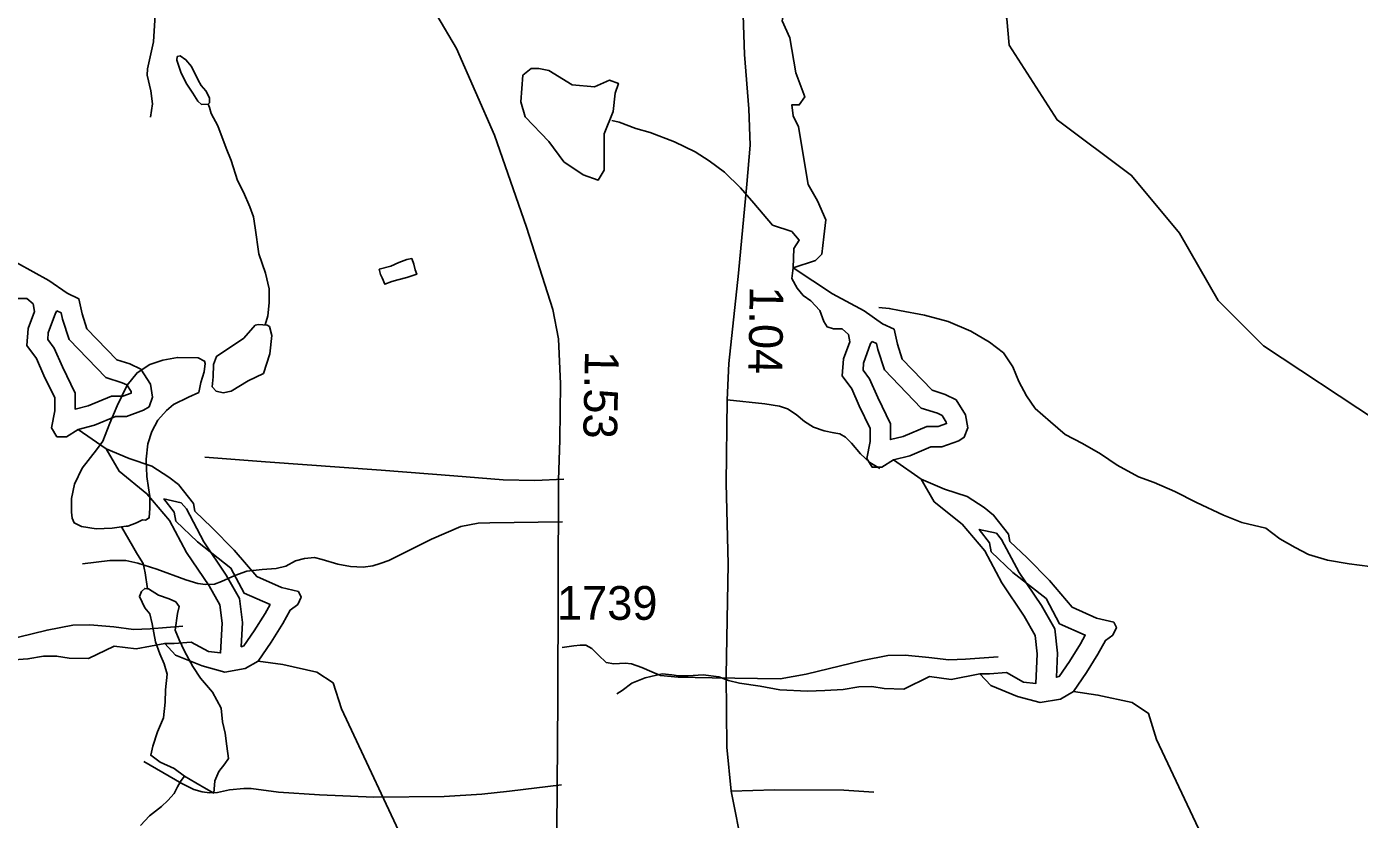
# Model space of a CAD drawing. Extents: x 2169602 to 2449496, y 721995 to 810662.
# Drawn here: x 2439632 to 2444562, y 781539 to 784472 of the extents above; entities that cross this region are included whole.
import ezdxf

# ---------------------------------------------------------------- set-up
doc = ezdxf.new("R2010")
doc.units = 0
doc.layers.add('Default', color=7, linetype='Continuous')

msp = doc.modelspace()

# ---------------------------------------------------------------- linework, layer by layer
at = {"layer": 'Default'}
for p, q in [((2439822.1, 782982.1), (2439925.6, 782910.2)), ((2442837.9, 782869.3), (2442941.4, 782797.4))]:
    msp.add_line(p, q, dxfattribs=at)
for points in [[(2440940.6, 787470.2), (2440953.2, 786840.7), (2440975.9, 785827.6), (2441005.6, 785483.6), (2440993.6, 785278.9), (2441008.7, 785029.1), (2441027.2, 784898.4), (2441038.5, 784856.4), (2441094.5, 784651.9), (2441148.7, 784515), (2441222.5, 784391.1), (2441361.9, 784070.3), (2441480.5, 783729.7), (2441578.1, 783426.1), (2441599.1, 783317.2), (2441606.7, 783150.6), (2441604.1, 782943.7), (2441599.1, 782793.6), (2441596.6, 781983.7), (2441589, 781012.3), (2441548.1, 780247.9), (2441535.9, 779511.3)], [(2441047.8, 784870.6), (2440727.5, 784875.9), (2440384.7, 784886.4), (2440321.5, 784885.1), (2440296.4, 784875.9), (2440267.4, 784856.1), (2440227.9, 784810), (2440187, 784783.6), (2440142.2, 784755.9), (2440117.1, 784725.6), (2440100, 784684.7), (2440096.1, 784649.1), (2440107.9, 784535.8), (2440101.3, 784415.8), (2440078.9, 784315.6), (2440077.6, 784293.2), (2440090.8, 784235.2), (2440097.4, 784186.5), (2440089.5, 784137.7)], [(2442467, 783579.6), (2442550.3, 783607.3), (2442573, 783630), (2442580.6, 783694.4), (2442588.2, 783757.4), (2442557.9, 783828.1), (2442522.6, 783888.6), (2442487.2, 784101.8), (2442467, 784142.2), (2442462, 784182.6), (2442489.8, 784182.6), (2442509.9, 784212.9), (2442477.1, 784301.2), (2442454.4, 784431.1), (2442426.7, 784494.2), (2442439.3, 784554.7), (2442411.5, 784610.2), (2442356, 784693.5), (2442310.6, 784761.6), (2442282.9, 784852.5)], [(2442309.6, 784803.2), (2442298.3, 784663.7), (2442281.9, 784514.9), (2442287.1, 784368.7), (2442303.5, 784168.7), (2442308.6, 784034.3), (2442296.3, 783889.2), (2442264.5, 783559.9), (2442229.7, 783225.9), (2442222.8, 783091.4), (2442219.9, 782782.8), (2442226.8, 782482.8), (2442219.9, 782072.5), (2442221.6, 781806.4), (2442237.7, 781643.2), (2442280.8, 781426.5)], [(2444885.2, 782739.9), (2444625.2, 783014.2), (2444207.1, 783291.6), (2444039.1, 783459.1), (2443896.2, 783708), (2443719.3, 783921.6), (2443443.3, 784127.3), (2443266.1, 784403.2), (2443257.3, 784501.8), (2443200, 784659.4)], [(2440303.5, 784185.7), (2440308.1, 784190.4), (2440308.4, 784208.7), (2440294.2, 784234.3), (2440278, 784254.6), (2440266.1, 784274.3), (2440241.7, 784324.2), (2440221.2, 784350), (2440199.5, 784363.8), (2440189.2, 784361.7), (2440187.4, 784347.8), (2440204, 784299.9), (2440224.1, 784259.9), (2440246.6, 784226.1), (2440264.5, 784196.2), (2440278.6, 784184.4), (2440303.5, 784185.7)], [(2440303.5, 784185.7), (2440308.6, 784172.5), (2440314.7, 784150.5), (2440338.9, 784104.7), (2440369.5, 784023), (2440387.9, 783977.2), (2440412.1, 783903.4), (2440434.5, 783859.4), (2440457, 783805.7), (2440471.6, 783767.9), (2440477.7, 783728), (2440490.2, 783632), (2440514.8, 783560.1), (2440529.4, 783502.4), (2440529.2, 783450.4), (2440523.9, 783402.6), (2440513.7, 783368.5)], [(2441796.6, 784125), (2441824.1, 784119.2), (2441884.8, 784095.5), (2441938.7, 784080), (2442028.7, 784046.5), (2442105.4, 784009), (2442157.1, 783975.2), (2442213.7, 783933.9), (2442271.9, 783876.3), (2442322.4, 783818.5), (2442390.9, 783737.2), (2442462, 783714.5), (2442489.8, 783681.7), (2442469.2, 783651.9), (2442467, 783579.6)], [(2440936.2, 783575.2), (2440978.5, 783585.4), (2441008.4, 783599.6), (2441038.1, 783610.1), (2441056.2, 783613.8), (2441064.4, 783593.9), (2441068.5, 783572.2), (2441074.6, 783556.2), (2441038.5, 783543.9), (2441004.5, 783535.6), (2440983.2, 783529.5), (2440956.7, 783519.3), (2440946.7, 783543.2), (2440940.7, 783555.4), (2440936.2, 783575.2)], [(2439597.6, 783596.5), (2439713.6, 783533.4), (2439781.7, 783485.5), (2439824.6, 783465.3), (2439837.3, 783409.8), (2439854.9, 783354.3), (2439965.9, 783239.5), (2440013.9, 783224.4), (2440054.2, 783204.2), (2440089.6, 783148.7), (2440097.1, 783100.7), (2440084.5, 783065.4), (2440064.3, 783052.8), (2440001.3, 783030.1), (2439960.9, 783030.1), (2439882.7, 782997.3), (2439822.1, 782982.1), (2439779.2, 782954.4), (2439743.9, 782954.4), (2439723.7, 782987.2), (2439736.3, 783050.3), (2439736.3, 783098.2), (2439696, 783181.5), (2439668.2, 783244.5), (2439632.9, 783292.5), (2439637.9, 783355.6), (2439660.6, 783418.6), (2439655.6, 783446.4), (2439632.9, 783466.6), (2439600.1, 783466.6)], [(2442784.6, 783433.5), (2442822.6, 783429.8), (2442860.5, 783422.1), (2442952.8, 783404.9), (2443040.5, 783381.4), (2443124.8, 783346), (2443193.1, 783304.5), (2443245.6, 783264.9), (2443279.8, 783213.1), (2443302, 783159.5), (2443330.5, 783105.7), (2443362.7, 783059.8), (2443419.1, 783010.3), (2443473.6, 782962.4), (2443537.8, 782929.1), (2443603.8, 782891.6), (2443666.2, 782849.7), (2443744.3, 782806.3), (2443802.3, 782784.9), (2443878.8, 782751.5), (2443959, 782711.8), (2444059.4, 782664.6), (2444127.5, 782637.3), (2444215.3, 782615.9), (2444267.8, 782576.4), (2444324.2, 782544.7), (2444373.8, 782518.9), (2444444.1, 782497.4), (2444524.5, 782484), (2444600.2, 782474.6)], [(2440530.6, 783362.8), (2440522.1, 783367.9), (2440490, 783370.2), (2440477.5, 783367.4), (2440434.7, 783319.9), (2440334.3, 783252.1), (2440323.5, 783221.6), (2440321.7, 783176), (2440318.1, 783139.6), (2440332.6, 783123.2), (2440358.2, 783117.8), (2440389, 783123.7), (2440451.1, 783161.5), (2440507.6, 783188.8), (2440531.3, 783261.7), (2440538.6, 783329.1), (2440530.6, 783362.8)], [(2440005.9, 782623.5), (2440038.1, 782635.7), (2440060, 782647.8), (2440072.1, 782646), (2440085.6, 782654.1), (2440087.5, 782689.9), (2440087.1, 782733.8), (2440083.2, 782766), (2440076.4, 782808), (2440074.4, 782871.6), (2440079.9, 782927.9), (2440095.5, 782973.8), (2440117, 783016), (2440149, 783052.1), (2440175.3, 783074.5), (2440230.6, 783100.7), (2440268.6, 783118.9), (2440276.1, 783155), (2440288, 783195.1), (2440291.7, 783225.3), (2440289.5, 783234.9), (2440265.7, 783247.1), (2440189.8, 783248.4), (2440135.7, 783237.9), (2440087.9, 783221.6), (2440040.1, 783191.5), (2440004.2, 783145), (2439966.9, 783069.1), (2439939.2, 783004.8), (2439914.2, 782938.7), (2439890, 782906.3), (2439836.7, 782838.1), (2439809.2, 782779.8), (2439797.5, 782726), (2439797.8, 782676.1), (2439800, 782653.8), (2439808.2, 782636), (2439834.3, 782622.3), (2439888.4, 782614.5), (2439947.9, 782616.9), (2439999.7, 782623.2), (2440005.9, 782623.5)], [(2442222.8, 783091.4), (2442363, 783076.5), (2442417, 783068.4), (2442446.9, 783058.1), (2442477.9, 783037.4), (2442509, 783011), (2442542.3, 782990.3), (2442581.4, 782976.5), (2442618.2, 782969.6), (2442640, 782965), (2442660.7, 782953.5), (2442682.5, 782930.5), (2442715.9, 782891.4), (2442751.5, 782859.2), (2442788.3, 782837.4)], [(2441618.6, 782797.1), (2441511.8, 782793.1), (2441394.5, 782795.8), (2441212.6, 782810.3), (2440943.7, 782831.4), (2440515.2, 782861.7), (2440291.1, 782878.8)], [(2441614.6, 782640.2), (2441345.7, 782636.3), (2441302.2, 782635), (2441237.6, 782623.1), (2441129.5, 782575.6), (2440971.3, 782496.5), (2440939.7, 782486), (2440912, 782476.8), (2440876.4, 782471.5), (2440830.3, 782474.1), (2440782.8, 782483.4), (2440724.8, 782500.5), (2440697.1, 782508.4), (2440660.2, 782504.4), (2440626, 782495.2), (2440590.4, 782475.4), (2440554.8, 782467.5), (2440503.4, 782463.6), (2440446.7, 782457), (2440401.9, 782441.2), (2440353.1, 782418.8), (2440326.7, 782409.5), (2440293.8, 782408.2), (2440264.8, 782412.2), (2440221.3, 782425.4), (2440113.2, 782464.9), (2440043.3, 782487.3), (2439998.5, 782496.5), (2439939.2, 782496.5), (2439839, 782484.7)], [(2439982.6, 782621.1), (2440023.7, 782551.3), (2440038.1, 782525.2), (2440048.3, 782509.5), (2440062.5, 782485.4), (2440070.5, 782451.7), (2440078.9, 782391.7)], [(2440078.9, 782391.7), (2440068.9, 782393.6), (2440057.2, 782381.6), (2440049.2, 782363.7), (2440069.3, 782321.7), (2440087.7, 782299.9), (2440095.9, 782261.8), (2440108.2, 782196.2), (2440124.8, 782151.9), (2440141, 782114.2), (2440151.3, 782076.1), (2440145.3, 782018.2), (2440143.7, 781972.2), (2440138.4, 781914.2), (2440116.4, 781862.3), (2440098.8, 781810.2), (2440091, 781776.1), (2440125.4, 781750.3), (2440177.1, 781726.6), (2440215.5, 781698.9)], [(2440078.9, 782391.7), (2440083, 782391.9), (2440119.1, 782368.2), (2440159.3, 782354.4), (2440183.1, 782344.3), (2440195.6, 782326.6), (2440189.4, 782300.4), (2440181.6, 782238.6), (2440196.2, 782202.8), (2440216.3, 782160.8), (2440247, 782105), (2440274.9, 782061.1), (2440319.4, 782009.3), (2440352, 781949.7), (2440356.1, 781900), (2440366.4, 781857.9), (2440372.9, 781809.8), (2440378.9, 781763.9), (2440365.4, 781744), (2440343.2, 781715.7), (2440327.8, 781681.6), (2440323.9, 781635.9), (2440296, 781651.5), (2440257.9, 781673.5), (2440215.5, 781698.9)], [(2438597.5, 782287.7), (2438639.6, 782294.3), (2438663.4, 782295.6), (2438684.5, 782295.6), (2438706.9, 782283.8), (2438731.9, 782258.7), (2438759.6, 782232.4), (2438788.6, 782227.1), (2438829.5, 782229.7), (2438853.2, 782227.1), (2438891.4, 782213.9), (2438928.3, 782198.1), (2438961.3, 782183.6), (2439025.9, 782178.3), (2439152.4, 782175.7), (2439402.9, 782171.7), (2439499.1, 782188.9), (2439707.4, 782239), (2439802.3, 782257.4), (2439865.6, 782258.7), (2439953.9, 782250.8), (2440027.7, 782241.6), (2440088.3, 782244.2), (2440209.6, 782253.5)], [(2438799, 782116.5), (2438818.9, 782128.9), (2438854.8, 782155.2), (2438904.4, 782175.2), (2438966.4, 782189.8), (2439002.7, 782185.9), (2439026.9, 782182.3), (2439062.5, 782182.6), (2439118.5, 782186.7), (2439176.7, 782179.2), (2439212.6, 782165.6), (2439252.6, 782155.9), (2439328.9, 782144.4), (2439402.7, 782130.8), (2439504.8, 782125.6), (2439569, 782128), (2439636.5, 782132.4), (2439694.7, 782142.7), (2439742.3, 782143.2), (2439788.6, 782135.4), (2439860.6, 782133.9), (2439955.8, 782179.8), (2440036.6, 782169.7), (2440142.5, 782189.9)], [(2441613.3, 782174.9), (2441655.5, 782181.5), (2441679.2, 782182.8), (2441700.3, 782182.8), (2441722.7, 782170.9), (2441747.7, 782145.9), (2441775.4, 782119.5), (2441804.4, 782114.3), (2441845.3, 782116.9), (2441869, 782114.3), (2441907.2, 782101.1), (2441944.2, 782085.3), (2441977.1, 782070.8), (2442041.7, 782065.5), (2442168.3, 782062.9), (2442418.7, 782058.9), (2442514.9, 782076), (2442723.2, 782126.1), (2442818.1, 782144.6), (2442881.4, 782145.9), (2442969.7, 782138), (2443043.5, 782128.8), (2443104.2, 782131.4), (2443225.4, 782140.6)], [(2442563.5, 780748.6), (2442521.8, 780738.5), (2442505.4, 780734.7), (2442473.9, 780730.9), (2442448.7, 780730.9), (2441833.2, 780876.8), (2441498.2, 781090.3), (2441264.2, 781206.5), (2441054.2, 781397.8), (2440796, 781947.7), (2440765.8, 782043.5), (2440705.2, 782083.9), (2440579, 782111.7), (2440488.2, 782124.3)], [(2441814.9, 782003.7), (2441834.8, 782016.1), (2441870.6, 782042.3), (2441920.3, 782062.4), (2441982.2, 782077), (2442018.5, 782073.1), (2442042.7, 782069.5), (2442078.4, 782069.8), (2442134.3, 782073.9), (2442192.6, 782066.3), (2442228.5, 782052.8), (2442268.4, 782043.1), (2442344.7, 782031.5), (2442418.5, 782017.9), (2442520.7, 782012.7), (2442584.8, 782015.2), (2442652.3, 782019.6), (2442710.5, 782029.8), (2442758.1, 782030.4), (2442804.5, 782022.6), (2442876.4, 782021), (2442971.7, 782067), (2443052.4, 782056.9), (2443158.4, 782077.1)], [(2445579.3, 780635.7), (2445537.7, 780625.6), (2445521.3, 780621.9), (2445489.7, 780618.1), (2445464.5, 780618.1), (2444849, 780763.9), (2444514, 780977.4), (2444280, 781093.7), (2444070, 781285), (2443811.9, 781834.8), (2443781.6, 781930.7), (2443721, 781971.1), (2443594.9, 781998.8), (2443504, 782011.5)], [(2441610.7, 781666.1), (2441418.2, 781643.7), (2441315.4, 781631.8), (2441175.7, 781623.9), (2440916, 781621.3), (2440715.6, 781629.2), (2440564, 781639.7), (2440462.5, 781652.9), (2440434.8, 781652.9), (2440382.1, 781647.6), (2440337.3, 781638.4), (2440308.3, 781637.1), (2440280.6, 781641), (2440250.3, 781648.9), (2440205.5, 781671.4), (2440065.7, 781753.1)], [(2440215.5, 781698.9), (2440204, 781682.8), (2440189.6, 781658.6), (2440178.1, 781634.8), (2440154.6, 781608.4), (2440130.4, 781586.4), (2440086.5, 781552.1), (2440052.9, 781515.8)], [(2442237.7, 781643.2), (2442398.6, 781647.8), (2442654.4, 781647.2), (2442765.9, 781639.2)]]:
    msp.add_lwpolyline(points, dxfattribs=at)
for points in [[(2441467.9, 784292.3), (2441460.3, 784193.9), (2441475.5, 784138.4), (2441563.8, 784047.6), (2441619.3, 783971.9), (2441689.9, 783924), (2441745.4, 783903.8), (2441768.1, 783941.6), (2441768.1, 784075.3), (2441800.9, 784158.6), (2441808.5, 784226.7), (2441821.1, 784262.1), (2441788.3, 784274.7), (2441732.8, 784249.4), (2441649.6, 784257), (2441563.8, 784310), (2441525.9, 784317.6), (2441498.2, 784317.6)], [(2442467, 783579.6), (2442613.4, 783483.7), (2442729.4, 783420.6), (2442797.6, 783372.7), (2442840.5, 783352.5), (2442853.1, 783297), (2442870.7, 783241.5), (2442981.8, 783126.7), (2443029.7, 783111.5), (2443070.1, 783091.3), (2443105.4, 783035.8), (2443113, 782987.9), (2443100.3, 782952.6), (2443080.2, 782940), (2443017.1, 782917.2), (2442976.7, 782917.2), (2442898.5, 782884.4), (2442837.9, 782869.3), (2442795, 782841.6), (2442759.7, 782841.6), (2442739.5, 782874.4), (2442752.2, 782937.4), (2442752.2, 782985.4), (2442711.8, 783068.6), (2442684, 783131.7), (2442648.7, 783179.6), (2442653.8, 783242.7), (2442676.5, 783305.8), (2442671.4, 783333.6), (2442648.7, 783353.7), (2442615.9, 783353.7), (2442593.2, 783361.3), (2442580.6, 783381.5), (2442565.4, 783421.9), (2442532.6, 783457.2), (2442504.9, 783477.4), (2442482.2, 783505.1), (2442462, 783540.5)], [(2439743.9, 783420.4), (2439759.6, 783413), (2439764.8, 783390.1), (2439788.8, 783314.8), (2439925.2, 783173.7), (2439985.6, 783154.6), (2440002.1, 783146.4), (2440017.9, 783121.6), (2440018.8, 783116.1), (2439988.2, 783105.1), (2439945.8, 783105.1), (2439858.9, 783068.7), (2439811.3, 783056.8), (2439811.3, 783115.4), (2439764, 783212.9), (2439733.5, 783282.3), (2439709.9, 783314.4), (2439711.9, 783339.6), (2439738, 783412.2)], [(2442759.7, 783307.6), (2442775.4, 783300.2), (2442780.6, 783277.3), (2442804.6, 783202), (2442941.1, 783060.9), (2443001.5, 783041.8), (2443017.9, 783033.5), (2443033.7, 783008.7), (2443034.6, 783003.3), (2443004, 782992.2), (2442961.6, 782992.2), (2442874.8, 782955.8), (2442827.2, 782943.9), (2442827.2, 783002.6), (2442779.9, 783100.1), (2442749.3, 783169.5), (2442725.7, 783201.6), (2442727.7, 783226.8), (2442753.9, 783299.4)], [(2439925.6, 782910.2), (2439973.5, 782827), (2440076.9, 782743.7), (2440160.2, 782645.3), (2440223.3, 782526.7), (2440306.5, 782403.1), (2440346.9, 782332.4), (2440354.5, 782264.3), (2440349.4, 782154.6), (2440304, 782159.6), (2440240.9, 782194.9), (2440177.9, 782189.9), (2440142.5, 782189.9), (2440182.9, 782147), (2440281.3, 782106.6), (2440364.6, 782083.9), (2440440.3, 782096.5), (2440488.2, 782124.3), (2440536.2, 782194.9), (2440579, 782263.1), (2440606.8, 782313.5), (2440634.6, 782333.7), (2440647.2, 782361.5), (2440637.1, 782381.6), (2440574, 782396.8), (2440483.2, 782437.1), (2440399.9, 782535.5), (2440316.6, 782618.8), (2440253.6, 782679.4), (2440248.5, 782707.1), (2440193, 782777.8), (2440157.7, 782805.5), (2440094.6, 782845.9), (2440011.3, 782873.6)], [(2442941.4, 782797.4), (2442989.3, 782714.1), (2443092.8, 782630.9), (2443176, 782532.5), (2443239.1, 782413.9), (2443322.4, 782290.3), (2443362.7, 782219.6), (2443370.3, 782151.5), (2443365.3, 782041.7), (2443319.9, 782046.8), (2443256.8, 782082.1), (2443193.7, 782077.1), (2443158.4, 782077.1), (2443198.7, 782034.2), (2443297.1, 781993.8), (2443380.4, 781971.1), (2443456.1, 781983.7), (2443504, 782011.5), (2443552, 782082.1), (2443594.9, 782150.2), (2443622.6, 782200.7), (2443650.4, 782220.9), (2443663, 782248.6), (2443652.9, 782268.8), (2443589.8, 782283.9), (2443499, 782324.3), (2443415.7, 782422.7), (2443332.5, 782506), (2443269.4, 782566.5), (2443264.3, 782594.3), (2443208.8, 782664.9), (2443173.5, 782692.7), (2443110.4, 782733.1), (2443027.2, 782760.8)], [(2440203.6, 782710.1), (2440222.7, 782687.6), (2440287.7, 782565.4), (2440370.3, 782442.7), (2440419.7, 782356.2), (2440429.7, 782266.8), (2440425.6, 782177.5), (2440435.8, 782180.6), (2440473.4, 782236), (2440514.4, 782301.1), (2440532.1, 782333.3), (2440437, 782375.6), (2440387.3, 782468.7), (2440264.1, 782565.2), (2440184.1, 782642.1), (2440178.1, 782675.4), (2440139.6, 782724.4)], [(2443219.4, 782597.3), (2443238.5, 782574.8), (2443303.5, 782452.6), (2443386.1, 782329.9), (2443435.6, 782243.3), (2443445.5, 782153.9), (2443441.4, 782064.7), (2443451.6, 782067.8), (2443489.2, 782123.2), (2443530.2, 782188.3), (2443547.9, 782220.5), (2443452.8, 782262.8), (2443403.1, 782355.9), (2443280, 782452.4), (2443199.9, 782529.2), (2443193.9, 782562.6), (2443155.4, 782611.5)]]:
    msp.add_lwpolyline(points, close=True, dxfattribs=at)

# ---------------------------------------------------------------- texts
for s, rotation, p in [('1.04', 269.0371, (2442307, 783512.4)), ('1.53', 268.7863, (2441697.5, 783273.9))]:
    msp.add_text(s, height=125, rotation=rotation, dxfattribs=at).set_placement(p)
msp.add_text('1739', height=125, dxfattribs=at).set_placement((2441593.5, 782277.2))

doc.saveas('drawing.dxf')
